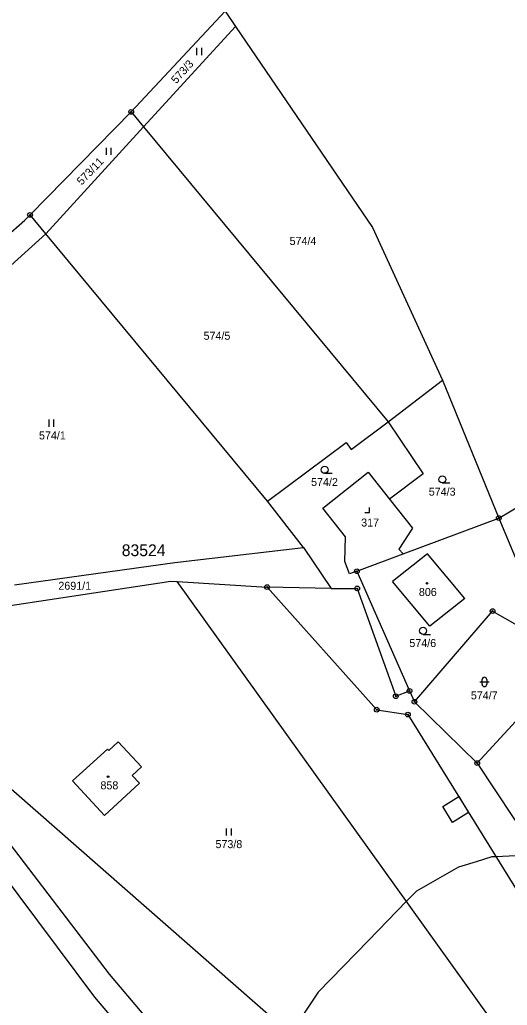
# Model space of a CAD drawing. Extents: x -439246 to -433691, y -1130252 to -1121148.
# Drawn here: x -437008 to -436904.5, y -1124679.8 to -1124470.4 of the extents above; entities that cross this region are included whole.
import ezdxf

# ---------------------------------------------------------------- set-up
doc = ezdxf.new("R2010")
doc.units = 0
for name, color, linetype in [('Vrstva 1', 7, 'Continuous'), ('Vrstva 18', 7, 'Continuous'), ('Vrstva 19', 7, 'Continuous'), ('Vrstva 24', 7, 'Continuous'), ('Vrstva 25', 7, 'Continuous'), ('Vrstva 3', 7, 'Continuous'), ('Vrstva 30', 7, 'Continuous'), ('Vrstva 37', 7, 'Continuous'), ('Vrstva 52', 7, 'Continuous'), ('Vrstva 53', 7, 'Continuous')]:
    doc.layers.add(name, color=color, linetype=linetype)

msp = doc.modelspace()

# ---------------------------------------------------------------- linework, layer by layer
at = {"layer": 'Vrstva 1'}
for points in [[(-436984.31, -1124490), (-436964.35, -1124468.58)], [(-436964.35, -1124468.58), (-436962.13, -1124471.88)], [(-436981.69, -1124493.16), (-436962.13, -1124471.88)], [(-436962.13, -1124471.88), (-436933.04, -1124514.59)], [(-437005.79, -1124511.9), (-436984.31, -1124490)], [(-436984.31, -1124490), (-436981.69, -1124493.16)], [(-437002.46, -1124515.91), (-436981.69, -1124493.16)], [(-436981.69, -1124493.16), (-436929.74, -1124555.84)], [(-437006.87, -1124513), (-437005.79, -1124511.9)], [(-437002.46, -1124515.91), (-437005.79, -1124511.9)], [(-437011.05, -1124516.71), (-437006.87, -1124513)], [(-436933.04, -1124514.59), (-436918.18, -1124546.96)], [(-437029.94, -1124540.74), (-437002.46, -1124515.91)], [(-436955.35, -1124572.69), (-437002.46, -1124515.91)], [(-436929.74, -1124555.84), (-436918.18, -1124546.96)], [(-436918.18, -1124546.96), (-436906.26, -1124576.29)], [(-436937.59, -1124561.7), (-436929.74, -1124555.84)], [(-436929.74, -1124555.84), (-436922.32, -1124566.88)], [(-436955.35, -1124572.69), (-436938.68, -1124560.24)], [(-436938.68, -1124560.24), (-436937.59, -1124561.7)], [(-436943.6, -1124574.15), (-436933.96, -1124566.54)], [(-436933.96, -1124566.54), (-436929.43, -1124572.29)], [(-436922.32, -1124566.88), (-436929.43, -1124572.29)], [(-436906.26, -1124576.29), (-436893.17, -1124568.5)], [(-436947.69, -1124582.54), (-436955.35, -1124572.69)], [(-436929.43, -1124572.29), (-436924.57, -1124578.45)], [(-436938.77, -1124580.27), (-436943.6, -1124574.15)], [(-436926.54, -1124583.89), (-436906.26, -1124576.29)], [(-436906.26, -1124576.29), (-436895, -1124603.23)], [(-436924.57, -1124578.45), (-436927.51, -1124582.9)], [(-436938.95, -1124585.49), (-436938.77, -1124580.27)], [(-436975.07, -1124585.71), (-436947.69, -1124582.54)], [(-436947.69, -1124582.54), (-436941.83, -1124591.24)], [(-436927.51, -1124582.9), (-436926.54, -1124583.89)], [(-437009.08, -1124590.45), (-436975.07, -1124585.71)], [(-436937.95, -1124588.16), (-436938.95, -1124585.49)], [(-436936.37, -1124587.57), (-436926.54, -1124583.89)], [(-436921.38, -1124583.9), (-436928.8, -1124589.78)], [(-436913.46, -1124593.39), (-436921.38, -1124583.9)], [(-436936.37, -1124587.57), (-436937.95, -1124588.16)], [(-436936.37, -1124587.57), (-436925.2, -1124612.98)], [(-437047.46, -1124600.52), (-436975.87, -1124589.68)], [(-436975.87, -1124589.68), (-436974.52, -1124589.76)], [(-436904.68, -1124687.25), (-436974.52, -1124589.76)], [(-436974.52, -1124589.76), (-436955.45, -1124590.94)], [(-436920.9, -1124599.25), (-436928.8, -1124589.78)], [(-436955.45, -1124590.94), (-436932.17, -1124616.98)], [(-436941.83, -1124591.24), (-436955.45, -1124590.94)], [(-436941.83, -1124591.24), (-436936.32, -1124591.24)], [(-436936.32, -1124591.24), (-436928.13, -1124614.14)], [(-436913.46, -1124593.39), (-436920.9, -1124599.25)], [(-436924.18, -1124615.31), (-436907.57, -1124596.05)], [(-436907.57, -1124596.05), (-436895, -1124603.23)], [(-436910.82, -1124628.33), (-436892.82, -1124608.76)], [(-436928.13, -1124614.14), (-436925.2, -1124612.98)], [(-436925.2, -1124612.98), (-436924.18, -1124615.31)], [(-436932.17, -1124616.98), (-436925.55, -1124618.03)], [(-436924.18, -1124615.31), (-436910.82, -1124628.33)], [(-436925.55, -1124618.03), (-436888.08, -1124678.56)], [(-436988.93, -1124673.14), (-437026.18, -1124624.4)], [(-436996.74, -1124632.1), (-436989.37, -1124625.34)], [(-436989.07, -1124625.67), (-436989.37, -1124625.34)], [(-436987.04, -1124623.82), (-436989.07, -1124625.67)], [(-436987.04, -1124623.82), (-436982.09, -1124629.1)], [(-437019.08, -1124625.71), (-436938.54, -1124696.3)], [(-437028.26, -1124629.67), (-436992.11, -1124678.02)], [(-436984.1, -1124630.95), (-436982.09, -1124629.1)], [(-436910.82, -1124628.33), (-436899.28, -1124645.76)], [(-436982.57, -1124632.6), (-436984.1, -1124630.95)], [(-436996.74, -1124632.1), (-436989.98, -1124639.47)], [(-436989.98, -1124639.47), (-436982.57, -1124632.6)], [(-436964.88, -1124701.6), (-436988.93, -1124673.14)], [(-436992.11, -1124678.02), (-436962.01, -1124713.49)]]:
    msp.add_lwpolyline(points, dxfattribs=at)
at = {"layer": 'Vrstva 24'}
for centre, radius in [((-436984.31, -1124490), 0.5), ((-436984.31, -1124490), 0.1), ((-437005.79, -1124511.9), 0.5), ((-437005.79, -1124511.9), 0.1), ((-436906.26, -1124576.29), 0.5), ((-436906.26, -1124576.29), 0.1), ((-436936.37, -1124587.57), 0.5), ((-436936.37, -1124587.57), 0.1), ((-436955.45, -1124590.94), 0.5), ((-436955.45, -1124590.94), 0.1), ((-436936.32, -1124591.24), 0.5), ((-436936.32, -1124591.24), 0.1), ((-436907.57, -1124596.05), 0.5), ((-436907.57, -1124596.05), 0.1), ((-436925.2, -1124612.98), 0.5), ((-436925.2, -1124612.98), 0.1), ((-436928.13, -1124614.14), 0.5), ((-436928.13, -1124614.14), 0.1), ((-436924.18, -1124615.31), 0.5), ((-436924.18, -1124615.31), 0.1), ((-436932.17, -1124616.98), 0.5), ((-436932.17, -1124616.98), 0.1), ((-436925.55, -1124618.03), 0.5), ((-436925.55, -1124618.03), 0.1), ((-436910.82, -1124628.33), 0.5), ((-436910.82, -1124628.33), 0.1)]:
    msp.add_circle(centre, radius, dxfattribs=at)
at = {"layer": 'Vrstva 25'}
for p, q in [((-436970.34, -1124477.93), (-436970.34, -1124476.43)), ((-436969.34, -1124477.93), (-436969.34, -1124476.43)), ((-436989.58, -1124499.11), (-436989.58, -1124497.61)), ((-436988.58, -1124499.11), (-436988.58, -1124497.61)), ((-437001.73, -1124556.88), (-437001.73, -1124555.38)), ((-437000.73, -1124556.88), (-437000.73, -1124555.38)), ((-436943.24, -1124566.77), (-436941.64, -1124566.77)), ((-436918.25, -1124568.82), (-436916.65, -1124568.82)), ((-436922.33, -1124600.98), (-436920.73, -1124600.98)), ((-436909.81, -1124611.59), (-436909.81, -1124610.59)), ((-436908.81, -1124610.59), (-436908.81, -1124611.59)), ((-436910.31, -1124611.09), (-436908.31, -1124611.09)), ((-436964.04, -1124643.69), (-436964.04, -1124642.19)), ((-436963.04, -1124643.69), (-436963.04, -1124642.19))]:
    msp.add_line(p, q, dxfattribs=at)
msp.add_lwpolyline([(-436934.69, -1124575.07), (-436933.69, -1124575.07), (-436933.69, -1124574.07)], dxfattribs=at)
for centre, radius in [((-436943.24, -1124566.02), 0.75), ((-436918.25, -1124568.07), 0.75), ((-436921.48, -1124590.13), 0.175), ((-436922.33, -1124600.23), 0.75), ((-436989.2, -1124631.2), 0.175)]:
    msp.add_circle(centre, radius, dxfattribs=at)
for centre, start, end in [((-436909.31, -1124610.59), 0, 180), ((-436909.31, -1124611.59), 180, 0)]:
    msp.add_arc(centre, 0.5, start, end, dxfattribs=at)
at = {"layer": 'Vrstva 3'}
for points in [[(-436921.38, -1124583.9), (-436928.8, -1124589.78)], [(-436913.46, -1124593.39), (-436921.38, -1124583.9)], [(-436920.9, -1124599.25), (-436928.8, -1124589.78)], [(-436913.46, -1124593.39), (-436920.9, -1124599.25)], [(-436996.74, -1124632.1), (-436989.37, -1124625.34)], [(-436989.07, -1124625.67), (-436989.37, -1124625.34)], [(-436987.04, -1124623.82), (-436989.07, -1124625.67)], [(-436987.04, -1124623.82), (-436982.09, -1124629.1)], [(-436984.1, -1124630.95), (-436982.09, -1124629.1)], [(-436982.57, -1124632.6), (-436984.1, -1124630.95)], [(-436996.74, -1124632.1), (-436989.98, -1124639.47)], [(-436989.98, -1124639.47), (-436982.57, -1124632.6)]]:
    msp.add_lwpolyline(points, dxfattribs=at)
at = {"layer": 'Vrstva 30'}
msp.add_lwpolyline([(-436918.16, -1124637.53), (-436914.77, -1124635.44), (-436912.67, -1124638.84), (-436916.06, -1124640.93), (-436918.16, -1124637.53)], dxfattribs=at)
at = {"layer": 'Vrstva 37'}
for centre in [(-436921.48, -1124590.13), (-436989.2, -1124631.2)]:
    msp.add_circle(centre, 0.175, dxfattribs=at)
at = {"layer": 'Vrstva 52'}
msp.add_lwpolyline([(-436894.13, -1124647.63), (-436906.86, -1124648.22), (-436907.76, -1124648.26), (-436911.09, -1124649.27), (-436914.79, -1124650.4), (-436923.74, -1124655.51), (-436925.85, -1124657.69), (-436933.94, -1124666.02), (-436944.62, -1124677.02), (-436950.5, -1124685.81)], dxfattribs=at)

# ---------------------------------------------------------------- texts
at = {"layer": 'Vrstva 18'}
for s, rotation, p in [('573/3', 47.857, (-436974.74, -1124484.14)), ('573/11', 46.0444, (-436994.82, -1124505.68))]:
    msp.add_text(s, height=1.7, rotation=rotation, dxfattribs=at).set_placement(p)
for s, p in [('574/4', (-436950.67, -1124518.27)), ('574/5', (-436968.94, -1124538.41)), ('574/1', (-437003.88, -1124559.58)), ('574/2', (-436946.11, -1124569.47)), ('574/3', (-436921.12, -1124571.52)), ('2691/1', (-436999.77, -1124591.51)), ('574/6', (-436925.24, -1124603.68)), ('574/7', (-436912.19, -1124614.79)), ('573/8', (-436966.41, -1124646.39))]:
    msp.add_text(s, height=1.7, dxfattribs=at).set_placement(p)
at = {"layer": 'Vrstva 19'}
for s, p in [('317', (-436935.47, -1124578.08)), ('806', (-436923.22, -1124592.83)), ('858', (-436990.83, -1124633.9))]:
    msp.add_text(s, height=1.7, dxfattribs=at).set_placement(p)
at = {"layer": 'Vrstva 53'}
msp.add_text('83524', height=2.5, dxfattribs=at).set_placement((-436986.31, -1124584.37))

doc.saveas('drawing.dxf')
